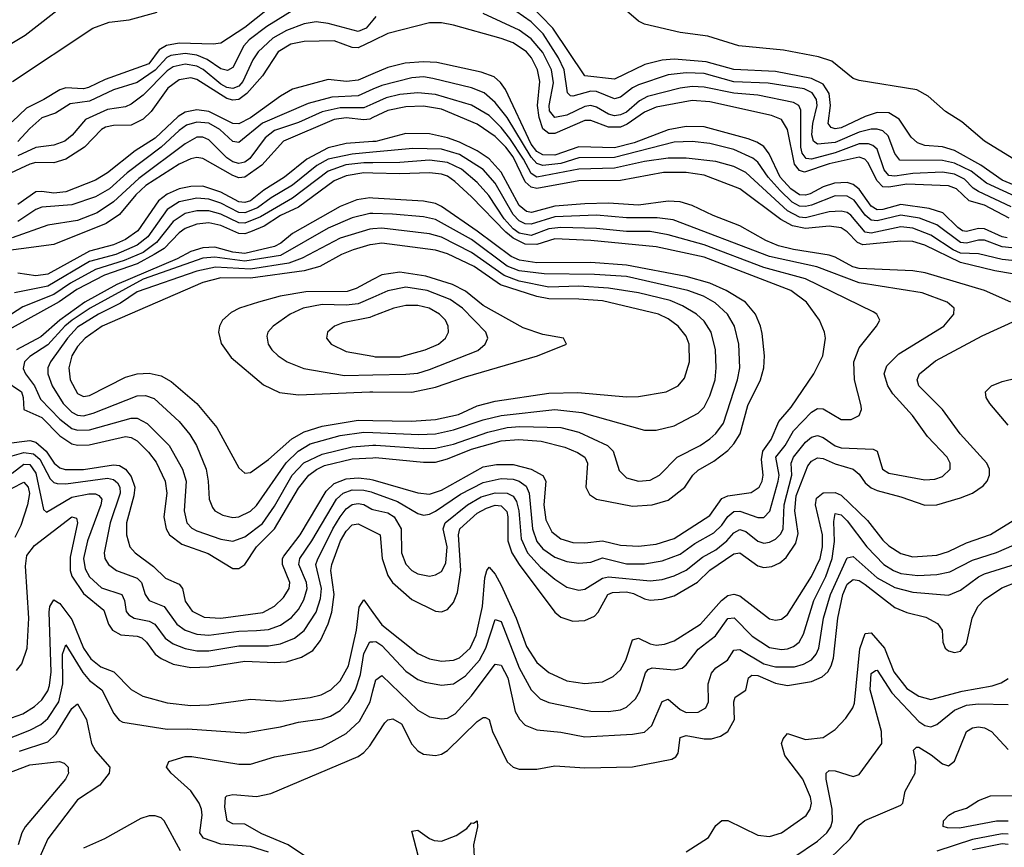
# Model space of a CAD drawing. Header units: inches. Extents: x 1305375 to 1407406, y 744550 to 841633.
# Tile 479 of 509: x 1388816 to 1392117, y 831762 to 834538. Entities that reach past the tile are written whole.
import ezdxf

# ---------------------------------------------------------------- set-up
doc = ezdxf.new("R2010")
doc.units = ezdxf.units.IN
doc.header["$MEASUREMENT"] = 0
doc.layers.add('B3883', color=7, linetype='Continuous')
doc.layers.add('B3893', color=7, linetype='Continuous')

msp = doc.modelspace()

# ---------------------------------------------------------------- linework, layer by layer
at = {"layer": 'B3883', "color": 5}
for points, elevation in [([(1389690, 834607.8), (1389570, 834511.5), (1389490, 834459.4), (1389464.7, 834455.3), (1389350, 834459.6), (1389308.3, 834451.7), (1389283.3, 834436.7), (1389249, 834390), (1389102.8, 834337.2), (1389046.2, 834310), (1389030, 834305.9), (1388970, 834309.1), (1388950, 834303), (1388896.3, 834270), (1388838.4, 834241.5), (1388790, 834195.4)], 1220), ([(1388750, 834435.3), (1388833.7, 834486.3), (1388970, 834592.2)], 1240), ([(1388791.2, 834330), (1389061.3, 834510), (1389116, 834530), (1389182.2, 834537.8), (1389276.7, 834563.3)], 1220), ([(1389743.5, 834576.5), (1389644.5, 834515.5), (1389584.7, 834470), (1389567.3, 834450), (1389530, 834377.8), (1389512.2, 834367.8), (1389490, 834373.4), (1389444.2, 834404.2), (1389410, 834419.2), (1389370, 834424.6), (1389322.1, 834417.8), (1389308.9, 834411.1), (1389270, 834368), (1389210, 834327.2), (1389130, 834303.1), (1389050, 834264.2), (1388984.8, 834255.2), (1388936.1, 834223.9), (1388890, 834208.3), (1388850, 834173.4), (1388810, 834129.7)], 1240), ([(1390000, 834536.4), (1389977.6, 834510), (1389950, 834498.3), (1389850, 834525.1), (1389810, 834531), (1389770, 834524.5), (1389710, 834501.6), (1389664.5, 834475.6), (1389615.3, 834430), (1389597, 834403), (1389563.7, 834330), (1389550, 834315.3), (1389530, 834307.5), (1389510, 834310.8), (1389490, 834322), (1389430.5, 834370.5), (1389410, 834381.6), (1389370, 834389.1), (1389330, 834380.2), (1389310, 834365.9), (1389230, 834284.8), (1389190, 834254.9), (1389170, 834245.3), (1389110, 834236.3), (1389036.4, 834203.6), (1388991.8, 834150), (1388967, 834130), (1388930, 834116.9), (1388870, 834108.8), (1388810, 834081)], 1260), ([(1390000, 834467.4), (1389950, 834443.6), (1389930, 834444.8), (1389870, 834466.4), (1389770, 834464.8), (1389724.3, 834455.7), (1389682.4, 834430), (1389629.2, 834350), (1389577.5, 834290), (1389550, 834270.2), (1389530, 834268), (1389510, 834274), (1389410, 834337), (1389390, 834342.5), (1389350, 834336.6), (1389311.9, 834308.1), (1389256.4, 834230), (1389230, 834203.7), (1389190, 834183.7), (1389130, 834182.6), (1389102.9, 834177.1), (1389089.6, 834170), (1389032.9, 834110), (1388970, 834070.5), (1388930, 834058.2), (1388870, 834058.3), (1388850, 834053.6), (1388690, 833979.9)], 1280), ([(1390000, 834356.7), (1389950, 834335.4), (1389911.1, 834331.1), (1389850, 834337), (1389730, 834304.8), (1389690, 834281.9), (1389590, 834208.8), (1389550, 834188.3), (1389530, 834189.2), (1389450, 834230.1), (1389410, 834235.8), (1389370, 834228), (1389346.5, 834213.5), (1389270, 834140.2), (1389202.5, 834097.5), (1389110, 834024.5), (1389070, 833999.9), (1388970, 833960.2), (1388930, 833955.7), (1388890, 833961.8), (1388870, 833960.2), (1388810, 833917.7)], 1320), ([(1390000, 834304.3), (1389950, 834282.7), (1389862, 834278), (1389783.1, 834256.9), (1389630, 834190.7), (1389550, 834125.5), (1389530, 834129.5), (1389486.6, 834170), (1389450, 834191.2), (1389410, 834194.4), (1389375.4, 834184.6), (1389350, 834166.4), (1389290.1, 834110), (1389176, 834024), (1389116.7, 833970), (1389070, 833943.5), (1388990, 833917.3), (1388890, 833909), (1388870, 833901.7), (1388810, 833861.3)], 1340), ([(1390000, 834255.8), (1389970, 834242.4), (1389890, 834241.8), (1389830, 834228.4), (1389750, 834193.2), (1389670, 834165.9), (1389638.4, 834141.6), (1389587.4, 834072.6), (1389570, 834059.8), (1389550, 834055.8), (1389530, 834061.4), (1389510, 834074), (1389450, 834135.4), (1389430, 834143.8), (1389410, 834143.7), (1389370, 834121.4), (1389214.9, 834005.1), (1389130, 833926.5), (1389075, 833890), (1389010, 833864.8), (1388910, 833848.4), (1388790, 833805.9)], 1360), ([(1390000, 834209.4), (1389990, 834204.6), (1389970, 834201.8), (1389910, 834209.1), (1389870, 834202.7), (1389699.9, 834130), (1389627.6, 834050), (1389570, 834009.2), (1389550, 834007.4), (1389530, 834014.9), (1389430, 834072.8), (1389410, 834075.7), (1389390, 834071.4), (1389350, 834052.8), (1389238.4, 833981.6), (1389204.9, 833950), (1389150, 833884.9), (1389105.3, 833854.7), (1388930, 833784), (1388710, 833754.8)], 1380), ([(1390000, 834129.1), (1389910, 834122.6), (1389850, 834107.8), (1389778, 834070), (1389703.6, 834010), (1389633.7, 833966.3), (1389590, 833930.6), (1389570, 833924.3), (1389550, 833926.4), (1389490, 833959.1), (1389430, 833979.5), (1389390, 833978.8), (1389350, 833970.2), (1389310, 833952.2), (1389281.6, 833930), (1389212.3, 833830), (1389170, 833800.2), (1389130, 833782.7), (1389050, 833761.8), (1388910, 833684.3), (1388870, 833678.4), (1388810, 833687.5)], 1420), ([(1390000, 834093.6), (1389930, 834087.2), (1389850.4, 834069.6), (1389811.5, 834048.5), (1389730, 833982.5), (1389659.2, 833940.8), (1389612.8, 833907.2), (1389570, 833889.6), (1389550, 833890.8), (1389490, 833922), (1389450, 833936.2), (1389410, 833939.5), (1389350, 833926.9), (1389310, 833901.1), (1389245, 833810), (1389210, 833781.5), (1389137.5, 833750), (1389050, 833727), (1388910, 833643.7), (1388797.8, 833622.2)], 1440), ([(1390000, 834058), (1389970, 834057.7), (1389909.5, 834050.5), (1389850, 834030.2), (1389730, 833939.1), (1389623.4, 833876.6), (1389570, 833855.5), (1389550, 833856.3), (1389490, 833885.9), (1389450, 833897.2), (1389410, 833896.7), (1389370, 833887.3), (1389330, 833861), (1389274.9, 833790), (1389230, 833756.7), (1389166.5, 833730), (1389070, 833700), (1388986.2, 833653.8), (1388930, 833615.9), (1388825.8, 833574.2), (1388750, 833525.8)], 1460), ([(1390000, 834023.3), (1389970, 834024.2), (1389910, 834014), (1389870, 833997.1), (1389750, 833909.4), (1389690, 833880.8), (1389635.2, 833844.8), (1389590, 833826), (1389570, 833820.1), (1389550, 833820.7), (1389490, 833847.8), (1389450, 833856.1), (1389410, 833851.6), (1389370, 833837.4), (1389350, 833823.4), (1389299.7, 833770), (1389267.1, 833750), (1389210, 833719.3), (1389099.5, 833680.5), (1389007, 833633), (1388948.4, 833591.6), (1388726.4, 833470)], 1480), ([(1390000, 833939.7), (1389990, 833940.3), (1389946, 833934), (1389890, 833911.8), (1389730, 833820.9), (1389691.3, 833788.7), (1389670, 833776.9), (1389570, 833754), (1389530, 833758.4), (1389470, 833775.3), (1389430, 833772.3), (1389390, 833760.7), (1389343.7, 833736.2), (1389141.6, 833650), (1389034.5, 833590), (1388950.7, 833530), (1388886.1, 833473.9), (1388804.7, 833430)], 1520), ([(1390000, 833887.3), (1389990, 833887.5), (1389930, 833873.4), (1389850, 833838.4), (1389690, 833747.4), (1389570, 833728.2), (1389470, 833741.5), (1389430, 833737.6), (1389230, 833667.6), (1389051.8, 833570), (1388992.1, 833530), (1388967.5, 833510), (1388910, 833447.6), (1388850, 833408.3), (1388831.7, 833390), (1388827.5, 833367.5), (1388834.8, 833350), (1388865.7, 833310), (1388885.4, 833265.4), (1388950, 833198.1), (1388990, 833167.1), (1389010, 833160.6), (1389050, 833162.5), (1389190, 833201.1), (1389210, 833201.3), (1389243.2, 833183.2), (1389316.3, 833110), (1389361.1, 833030), (1389373.6, 832990), (1389367.2, 832890), (1389376.6, 832850), (1389392.5, 832832.5), (1389410, 832823.2), (1389490, 832795.7), (1389530, 832788.3), (1389570, 832802.7), (1389630, 832848.4), (1389670, 832906.2), (1389729.5, 833010.5), (1389768.3, 833051.7), (1389830, 833080.9), (1389930, 833105.2), (1390000, 833110.1)], 1540), ([(1390000, 833835.8), (1389990, 833834.7), (1389890, 833805.5), (1389762.6, 833737.4), (1389718.3, 833721.7), (1389590, 833701.5), (1389472.6, 833707.4), (1389410, 833694.2), (1389210, 833625.1), (1389153.4, 833586.6), (1389079.4, 833550), (1389010, 833506.6), (1388976.4, 833470), (1388918.5, 833390), (1388910.5, 833370), (1388910.4, 833350), (1388924.6, 833310), (1388961.1, 833250), (1388990, 833221.1), (1389010, 833211.4), (1389030, 833209.1), (1389062.5, 833217.5), (1389210, 833276.7), (1389237.7, 833277.7), (1389267, 833267), (1389350.4, 833190.4), (1389386.1, 833146.1), (1389408.3, 833110), (1389440.5, 833030), (1389448.1, 832990), (1389451.2, 832930), (1389461.6, 832901.6), (1389470.2, 832890), (1389496.4, 832876.4), (1389530, 832868.3), (1389550, 832869.7), (1389590, 832889.2), (1389610, 832907.9), (1389708.7, 833051.3), (1389749, 833091), (1389790, 833115), (1389890, 833143.2), (1389970, 833154.7), (1390000, 833153.3)], 1560), ([(1390000, 833783.9), (1389990, 833782.6), (1389934.2, 833765.8), (1389894.8, 833750), (1389821.5, 833710), (1389770, 833695.3), (1389590, 833671.2), (1389490, 833671.7), (1389430, 833656.6), (1389092.5, 833510), (1389035.2, 833470), (1389010, 833442.1), (1388991, 833410), (1388980.1, 833370), (1388984.9, 833330), (1389010, 833283.6), (1389030, 833274), (1389050, 833276.9), (1389170, 833338.4), (1389210, 833349.7), (1389250, 833352.1), (1389290, 833343.7), (1389323.8, 833323.8), (1389410.1, 833250), (1389476.4, 833170), (1389550, 833034.6), (1389570, 833016.5), (1389590, 833018.8), (1389650, 833062.1), (1389727.8, 833132.2), (1389770, 833155.5), (1389830, 833174.6), (1389950, 833194.7), (1390000, 833193.7)], 1580), ([(1390000, 833666.4), (1389943.3, 833636.7), (1389913.4, 833626.6), (1389775.4, 833624.6), (1389689, 833610), (1389616.5, 833590), (1389552.3, 833570), (1389524.3, 833555.7), (1389496.1, 833530), (1389485.9, 833510), (1389482.5, 833490), (1389491.2, 833451.2), (1389524.6, 833404.6), (1389633.5, 833313.5), (1389687, 833287), (1389750, 833279.7), (1389990, 833289.3), (1390000, 833289.2)], 1620), ([(1390000, 833606.5), (1389950, 833584.5), (1389910, 833580.3), (1389830, 833582.4), (1389766, 833570), (1389722.3, 833550), (1389665.8, 833510), (1389648, 833490), (1389643.9, 833476.1), (1389648.4, 833450), (1389661.1, 833430), (1389681.8, 833410), (1389712.9, 833390), (1389768.2, 833368.2), (1389904.7, 833344.8), (1390000, 833346.8)], 1640), ([(1390000, 833543.2), (1389990, 833539.4), (1389899.1, 833520.9), (1389871.7, 833510), (1389847.9, 833490), (1389844.4, 833470), (1389859.6, 833450), (1389910, 833424.3), (1390000, 833408.7)], 1660), ([(1388763, 833330), (1388821.3, 833290), (1388827.9, 833270), (1388829.8, 833229.8), (1388890, 833203.8), (1388950, 833142.1), (1388990, 833114.6), (1389010, 833110.3), (1389048.1, 833111.9), (1389170, 833139.2), (1389190, 833136.2), (1389210, 833125.2), (1389247.5, 833087.5), (1389273.6, 833053.6), (1389303.3, 832990), (1389309.1, 832950), (1389299, 832870), (1389307, 832830), (1389318.3, 832810), (1389359, 832779), (1389447.7, 832747.7), (1389530, 832697), (1389550, 832696.8), (1389570, 832710.9), (1389609.9, 832770), (1389669.8, 832830.2), (1389750, 832965.9), (1389785.3, 833010), (1389810.8, 833029.2), (1389837.9, 833042.1), (1389930, 833064.8), (1390000, 833068.6)], 1520), ([(1388770, 833116.2), (1388850, 833126.5), (1388870, 833120.4), (1388904.2, 833090), (1388930.8, 833050.8), (1388950, 833034.6), (1388968.7, 833028.7), (1389029.4, 833029.4), (1389130, 833044.5), (1389150, 833042.2), (1389170.2, 833030.2), (1389190, 833005.4), (1389201.7, 832970), (1389198.8, 832941.2), (1389174.2, 832850), (1389173.3, 832810), (1389185.1, 832770), (1389202.4, 832750), (1389264.2, 832704.2), (1389304.7, 832664.7), (1389350, 832644.8), (1389361, 832630), (1389370, 832587.7), (1389394.3, 832554.3), (1389434.2, 832534.2), (1389490, 832529.8), (1389630.7, 832549.3), (1389669.7, 832570.3), (1389700.4, 832599.6), (1389719.6, 832630), (1389721.5, 832650), (1389697.1, 832710), (1389697, 832730), (1389701.4, 832738.6), (1389756.1, 832810), (1389843.6, 832956.4), (1389870, 832981.7), (1389910, 832997.3), (1389950, 833001.4), (1389990, 832996.9), (1390000, 832994)], 1480), ([(1388790, 833074.5), (1388830, 833086.6), (1388861.8, 833081.8), (1388883.2, 833063.2), (1388917.9, 832997.9), (1388930, 832985.7), (1388941.7, 832981.7), (1388970, 832981.1), (1389110, 832999.5), (1389130, 832995.4), (1389143.8, 832983.8), (1389151.9, 832970), (1389152.5, 832950), (1389118.7, 832850), (1389099.2, 832750), (1389101.3, 832730), (1389113.6, 832710), (1389140.2, 832690), (1389210, 832665), (1389224, 832650), (1389236.3, 832610), (1389250, 832590.1), (1389300.4, 832570), (1389342.3, 832510), (1389370, 832489.7), (1389410, 832477.1), (1389450, 832473.8), (1389550, 832486.8), (1389610, 832489), (1389650, 832492.4), (1389690, 832506.7), (1389726.9, 832533.1), (1389750, 832559.6), (1389768.6, 832591.4), (1389779, 832630), (1389777, 832650), (1389751.9, 832710), (1389754.6, 832730), (1389795.5, 832790), (1389877.3, 832930), (1389899.9, 832950), (1389930, 832960.3), (1389970, 832959.6), (1389993.9, 832953.9), (1390000, 832951.7)], 1460), ([(1388790, 833016.6), (1388830, 833046.6), (1388850, 833045.6), (1388870, 833016.3), (1388895, 832895), (1388905.5, 832885.5), (1388990, 832936.5), (1389047.5, 832947.5), (1389070, 832947.1), (1389081.4, 832941.4), (1389090.8, 832930), (1389087.4, 832910), (1389043.2, 832790), (1389030.1, 832730), (1389035.3, 832695.3), (1389050, 832668.8), (1389090, 832631.6), (1389158.1, 832610), (1389167.4, 832590), (1389172.5, 832552.5), (1389181.4, 832541.4), (1389199.7, 832530), (1389250, 832520.2), (1389268.4, 832510), (1389303.8, 832463.8), (1389330, 832444.4), (1389370, 832428.5), (1389410, 832421.2), (1389450, 832421.3), (1389490, 832427.7), (1389550, 832437.4), (1389650, 832438), (1389690, 832444), (1389736.9, 832463.1), (1389770, 832488.7), (1389809.3, 832550), (1389823.9, 832596.1), (1389827.2, 832630), (1389808.2, 832710), (1389813.8, 832726.2), (1389865.4, 832830), (1389890, 832870), (1389910, 832897), (1389930, 832911.7), (1389950, 832915.3), (1389970, 832911.2), (1389996, 832896), (1390000, 832895.1)], 1440), ([(1388790, 832966.2), (1388830, 832986.3), (1388843.7, 832970), (1388848.2, 832948.2), (1388841.9, 832910), (1388819.3, 832840.7), (1388799.1, 832800.9)], 1420), ([(1388805.5, 832354.5), (1388823.1, 832376.9), (1388841.2, 832430), (1388846, 832530), (1388835.3, 832704.7), (1388839.4, 832740.6), (1388865.6, 832774.4), (1388990, 832870.5), (1389006.2, 832866.2), (1389009.6, 832850), (1388984.6, 832735.4), (1388985.4, 832690), (1388990.8, 832670.8), (1389030, 832613.3), (1389097.4, 832557.4), (1389113.3, 832510), (1389126.5, 832490), (1389154.6, 832474.6), (1389210, 832470.3), (1389224.7, 832464.7), (1389240.7, 832450), (1389269.8, 832409.8), (1389290, 832394.5), (1389330, 832376.2), (1389390, 832365.1), (1389450, 832367.2), (1389570, 832386.5), (1389670, 832381.2), (1389710, 832383.4), (1389760.8, 832399.2), (1389798.5, 832421.5), (1389824.2, 832455.8), (1389850, 832511.6), (1389861.7, 832550), (1389869.7, 832610), (1389858.5, 832690), (1389862.1, 832710), (1389890.9, 832790), (1389910, 832822.6), (1389930, 832843.3), (1389950, 832846.6), (1390000, 832821.8)], 1420), ([(1388730, 832176.4), (1388826.8, 832210), (1388865.7, 832234.3), (1388890, 832256.3), (1388910, 832287.1), (1388915.7, 832304.3), (1388921, 832350), (1388914.5, 832550), (1388917.2, 832570), (1388930, 832591.8), (1388950, 832579.2), (1388990, 832525.5), (1389029.6, 832430), (1389054.1, 832394.1), (1389087.2, 832367.2), (1389131.3, 832350), (1389190, 832291.6), (1389228.4, 832268.5), (1389310, 832246.1), (1389390, 832237.5), (1389450, 832240.1), (1389590, 832258.8), (1389690, 832251.9), (1389790, 832264), (1389826.7, 832273.3), (1389858.4, 832290), (1389890, 832320.1), (1389917.9, 832370), (1389945, 832490), (1389953.3, 832566.7), (1389970, 832591.8), (1390000, 832549.8)], 1380), ([(1388710, 832100.2), (1388850, 832155), (1388886.6, 832173.4), (1388910, 832193.3), (1388947, 832250), (1388959.9, 832310), (1388959.1, 832410), (1388970, 832441.3), (1389027.8, 832347.8), (1389050, 832321.3), (1389091.6, 832290), (1389131, 832211), (1389148.7, 832188.7), (1389161.6, 832181.6), (1389310, 832158.3), (1389378.8, 832158.8), (1389570, 832146.2), (1389690, 832165.7), (1389750, 832182), (1389830, 832192.3), (1389858.1, 832201.9), (1389890, 832221.1), (1389918.6, 832250), (1389941.6, 832290), (1389958.1, 832341.9), (1389970, 832411.9), (1389990, 832450.6), (1390000, 832451.2)], 1360), ([(1389650, 831745.3), (1389590, 831764.3), (1389490, 831772.2), (1389431.9, 831791.9), (1389420.1, 831810), (1389427, 831870), (1389425.7, 831890), (1389417.8, 831910), (1389390, 831951), (1389323, 832010), (1389307.8, 832030), (1389316.2, 832050), (1389370, 832066), (1389393.2, 832066.8), (1389550, 832040.4), (1389590, 832040.4), (1389670, 832065.5), (1389790, 832086.8), (1389830, 832098.9), (1389910, 832143.7), (1389955, 832185), (1389990.2, 832249.8), (1390000, 832286.4)], 1340), ([(1388815.5, 832084.5), (1388910, 832115.4), (1388938, 832142), (1388990, 832227.2), (1389010, 832242.6), (1389039.9, 832190), (1389056.6, 832110), (1389070, 832085), (1389118.3, 832030), (1389115.6, 832010), (1389084, 831970), (1389010, 831920.7), (1388909.6, 831790), (1388864.9, 831690)], 1340), ([(1389835.2, 831690), (1389715.8, 831770), (1389627.2, 831807.2), (1389570, 831839.5), (1389530, 831839.9), (1389510.9, 831850.9), (1389504, 831896), (1389506, 831930), (1389510, 831934.9), (1389530, 831939.4), (1389610, 831931.6), (1389657.7, 831942.3), (1389950, 832066.4), (1389970, 832079.2), (1389990, 832102.1), (1390000, 832117.5)], 1320), ([(1388698.3, 831981.7), (1388850, 832038.3), (1388949.6, 832049.6), (1388964.5, 832044.5), (1388977.8, 832030), (1388978.7, 832018.7), (1388979, 832010), (1388968.9, 831990), (1388834.4, 831830), (1388823.1, 831810), (1388810.5, 831770)], 1320), ([(1389355.4, 831750), (1389300.5, 831850), (1389290, 831860.5), (1389270, 831867.1), (1389250, 831867.2), (1389221.5, 831858.5), (1389099.5, 831790), (1389030, 831758.3)], 1360)]:
    msp.add_lwpolyline(points, dxfattribs=dict(at, elevation=elevation))
at = {"layer": 'B3893', "color": 5}
for points, elevation in [([(1392210, 833918.9), (1392056.7, 833990), (1392005.9, 834030), (1391950, 834057.1), (1391910, 834065.3), (1391766.9, 834066.9), (1391750, 834089), (1391727.9, 834147.9), (1391710, 834164.6), (1391690.9, 834170.9), (1391670, 834170.9), (1391630, 834160.7), (1391550, 834126), (1391490, 834120.4), (1391477, 834130), (1391471.2, 834151.2), (1391475.1, 834190), (1391489.6, 834249.6), (1391487.5, 834270), (1391473, 834293), (1391445.9, 834305.9), (1391325, 834325), (1391210, 834329.2), (1391110, 834357.7), (1391050, 834359.3), (1390990, 834353.4), (1390890, 834319.2), (1390870, 834309.3), (1390830, 834278.2), (1390810, 834272.6), (1390750, 834297.1), (1390730, 834297.7), (1390670, 834280.8), (1390662.9, 834283), (1390652.1, 834292.1), (1390641, 834370), (1390621.8, 834410), (1390571.1, 834490), (1390530, 834531.2), (1390401.6, 834621.6)], 1240), ([(1392148.3, 834070), (1392050.4, 834130), (1391974.8, 834194.8), (1391919.9, 834230), (1391861.3, 834281.3), (1391823, 834303), (1391630, 834333.9), (1391610, 834340.9), (1391538.6, 834398.6), (1391493.8, 834413.8), (1391376, 834436), (1391226.6, 834450), (1391122.8, 834482.8), (1391030, 834494.8), (1390910, 834523.1), (1390890, 834532.4), (1390810, 834602.2)], 1180), ([(1392230, 833949.6), (1392110, 833999.4), (1392038.1, 834050), (1391950, 834098.7), (1391910, 834111), (1391850, 834116.2), (1391825.3, 834125.3), (1391804.2, 834144.2), (1391764.2, 834204.2), (1391730, 834225.8), (1391690, 834226.2), (1391650, 834212.7), (1391570, 834174.7), (1391550, 834172.2), (1391536.7, 834176.7), (1391526.3, 834190), (1391533.7, 834250), (1391529.7, 834290), (1391510, 834321.2), (1391470, 834341), (1391350, 834364.3), (1391210, 834370.4), (1391116.9, 834396.9), (1391010, 834405.5), (1390970, 834402), (1390912, 834388), (1390810, 834338.9), (1390710, 834349.1), (1390602.7, 834510), (1390524.7, 834590)], 1220), ([(1390010, 834548.2), (1390000, 834536.4)], 1260), ([(1392139.9, 833910), (1392030, 833961.6), (1392012.7, 833972.7), (1391982.8, 834002.8), (1391950, 834019.5), (1391910, 834026.2), (1391810, 834021.8), (1391750, 834012.7), (1391730, 834015.4), (1391713.9, 834033.9), (1391690, 834103.6), (1391676.3, 834116.3), (1391661.5, 834121.5), (1391630, 834120.9), (1391550, 834091.8), (1391470, 834070), (1391452.4, 834072.4), (1391439.3, 834090), (1391435, 834110), (1391434.1, 834234), (1391427.7, 834250), (1391410, 834260.3), (1391290, 834284.3), (1391210, 834291.6), (1391110, 834311.9), (1391070, 834313.6), (1391030, 834308.2), (1390920, 834280), (1390893.8, 834266.2), (1390850, 834227.5), (1390830, 834218.2), (1390810, 834215.4), (1390790, 834220.6), (1390750, 834244.3), (1390730, 834250.5), (1390710, 834246.8), (1390650, 834217.8), (1390610, 834210.3), (1390592.3, 834232.3), (1390591.3, 834250), (1390605.6, 834325.6), (1390599.2, 834370), (1390570, 834428.1), (1390530, 834474), (1390490, 834502.6), (1390370, 834558.7)], 1260), ([(1392132.6, 833872.6), (1392050, 833915.2), (1391999, 833930), (1391957, 833970), (1391930, 833980.9), (1391790, 833985.8), (1391730, 833975.7), (1391710, 833977.2), (1391690, 833997.1), (1391659, 834059), (1391649.5, 834069.5), (1391630, 834076.4), (1391530, 834054.4), (1391446.8, 834026.8), (1391430, 834032.1), (1391413.6, 834053.6), (1391389.6, 834169.6), (1391370, 834202.8), (1391336.2, 834216.2), (1391130, 834262.8), (1391070, 834267.3), (1390950, 834244.2), (1390910, 834227.5), (1390852.8, 834187.2), (1390830, 834177.4), (1390790, 834177), (1390730, 834200.2), (1390710, 834199.8), (1390610, 834156), (1390590, 834155.8), (1390570, 834172), (1390557, 834210), (1390552.2, 834250), (1390559.1, 834330), (1390551.7, 834370), (1390532.1, 834410), (1390514.7, 834430), (1390470, 834460.1), (1390430, 834474.9), (1390270, 834519.1), (1390230, 834526.9), (1390190, 834527.6), (1390050, 834491.2), (1390000, 834467.4)], 1280), ([(1392126.5, 833806.5), (1392109.4, 833809.4), (1392050, 833836), (1392030, 833836.9), (1391990, 833827.2), (1391976.5, 833830), (1391960.4, 833840.4), (1391910.5, 833890.5), (1391864.5, 833904.4), (1391770, 833918.4), (1391710, 833901), (1391690, 833900.3), (1391670, 833912.3), (1391630, 833969.7), (1391610, 833985), (1391590, 833991.2), (1391547.1, 833990), (1391510, 833977.1), (1391466, 833954), (1391450, 833948.8), (1391430, 833950.5), (1391400.6, 833970), (1391365.6, 834010), (1391328.4, 834088.4), (1391310, 834112.6), (1391287.3, 834127.3), (1391258.3, 834138.3), (1391110, 834178.7), (1391050, 834180), (1390990, 834168.3), (1390875.5, 834124.5), (1390810, 834107.7), (1390690, 834111.5), (1390610, 834083.4), (1390570, 834084.1), (1390550, 834095.5), (1390530, 834120.2), (1390444.1, 834304.1), (1390427.7, 834327.7), (1390405.9, 834345.9), (1390362.3, 834362.3), (1390214.1, 834394.1), (1390170, 834396.7), (1390108.4, 834391.6), (1390050, 834377.9), (1390000, 834356.7)], 1320), ([(1392250, 833761.7), (1392110, 833775.9), (1392050, 833798.2), (1392030, 833798.6), (1391990, 833788.7), (1391970, 833790.2), (1391890.1, 833850.1), (1391832.5, 833872.5), (1391770, 833882.2), (1391690, 833862.7), (1391670, 833865.2), (1391650, 833881.9), (1391613, 833933), (1391590, 833945.9), (1391550, 833947.2), (1391470, 833915.8), (1391450, 833911.1), (1391430, 833912.8), (1391406, 833926), (1391364.9, 833964.9), (1391325, 834010), (1391290, 834059.6), (1391273.4, 834073.4), (1391210, 834102.6), (1391130, 834123), (1391070, 834129.6), (1391010, 834127.1), (1390810, 834075.2), (1390690, 834074.4), (1390630, 834056), (1390569.3, 834049.3), (1390550, 834055.7), (1390530, 834076.7), (1390450, 834210.3), (1390410, 834260.3), (1390372.4, 834292.4), (1390330, 834309.4), (1390201.1, 834341.1), (1390170, 834345.7), (1390130, 834342.4), (1390030, 834317.3), (1390000, 834304.3)], 1340), ([(1392270, 833717.2), (1392110, 833733.6), (1392030, 833752.7), (1391970, 833754.7), (1391945.4, 833765.4), (1391870, 833815), (1391810, 833838.9), (1391770, 833843), (1391670, 833822.1), (1391650, 833825.5), (1391601.8, 833881.8), (1391590, 833891.1), (1391570, 833896.1), (1391530, 833893.2), (1391450, 833873.1), (1391430, 833875), (1391390, 833896.6), (1391250, 834025.7), (1391210, 834045.9), (1391150, 834062), (1391050, 834073.7), (1390990, 834073.4), (1390910, 834062.6), (1390810, 834039.4), (1390690, 834036.2), (1390550, 834010), (1390530, 834021.6), (1390504.6, 834070), (1390459.2, 834139.2), (1390430, 834176.4), (1390390, 834216.2), (1390330, 834251.7), (1390210, 834286.7), (1390150, 834292.7), (1390090, 834286.4), (1390044.5, 834275.5), (1390000, 834255.8)], 1360), ([(1392210, 833674.4), (1392084.5, 833695.5), (1391970, 833723), (1391850, 833781.6), (1391810, 833794), (1391770, 833795.3), (1391642.8, 833782.8), (1391624.9, 833790), (1391590, 833826.8), (1391570, 833839.5), (1391530, 833844.9), (1391450, 833837), (1391406.2, 833846.2), (1391368, 833868), (1391230, 833970.3), (1391110, 834015.8), (1391050, 834025.4), (1390974.4, 834025.6), (1390830, 833998.9), (1390690, 833997), (1390550, 833972), (1390530, 833976.2), (1390510, 833994.3), (1390470, 834077.7), (1390446, 834110), (1390410, 834146.2), (1390350, 834186.9), (1390230, 834237.7), (1390170, 834247.5), (1390110, 834245.4), (1390050, 834233.2), (1390000, 834209.4)], 1380), ([(1392138.6, 833590), (1392050.5, 833630), (1391851.7, 833688.3), (1391810, 833695.5), (1391630, 833703.3), (1391609, 833709), (1391550, 833741.8), (1391530, 833748.4), (1391410, 833766.5), (1391359.4, 833779.4), (1391317.1, 833797.1), (1391230, 833846.4), (1391140.9, 833880.9), (1391070, 833914.8), (1391030, 833927.4), (1390990, 833929.3), (1390890, 833915.8), (1390790, 833921.9), (1390710, 833920.4), (1390610, 833912.8), (1390531.5, 833891.5), (1390515, 833895), (1390490, 833914.3), (1390430, 834026.1), (1390390, 834070.9), (1390350, 834097.6), (1390290, 834126.9), (1390250, 834141.4), (1390190, 834155.1), (1390110, 834156.2), (1390010.2, 834129.8), (1390000, 834129.1)], 1420), ([(1390000, 832895.1), (1390050, 832883.7), (1390070.7, 832870.7), (1390095.2, 832830), (1390095.7, 832750), (1390110, 832711), (1390130, 832690.7), (1390150, 832679.6), (1390190, 832671.7), (1390210, 832675.3), (1390230, 832686.7), (1390244.8, 832715.2), (1390248.8, 832770), (1390235.4, 832830), (1390241.8, 832850), (1390317.1, 832910), (1390363.2, 832936.8), (1390410, 832950.9), (1390450, 832949.8), (1390470, 832939.2), (1390481.5, 832921.5), (1390488.9, 832890), (1390496.5, 832796.5), (1390518.3, 832750), (1390561.3, 832701.3), (1390610, 832661.4), (1390650, 832634.7), (1390690, 832624.1), (1390710, 832627.5), (1390770, 832665), (1390790, 832668.9), (1390930, 832655.2), (1390970, 832660.5), (1391010, 832672.6), (1391050, 832691.1), (1391105, 832735), (1391150, 832759.8), (1391186.9, 832790), (1391210, 832816.2), (1391230, 832827.8), (1391250, 832821.6), (1391290, 832788.8), (1391310, 832782.4), (1391330, 832784.9), (1391350, 832794.9), (1391367.3, 832812.7), (1391375.2, 832830), (1391379.1, 832910), (1391404.9, 833010), (1391402.4, 833050), (1391409.6, 833070), (1391450, 833120.3), (1391470, 833137), (1391490, 833143.6), (1391510, 833136.7), (1391550, 833108.7), (1391570, 833101.5), (1391677.4, 833097.4), (1391690.1, 833090), (1391708.9, 833030), (1391730, 833016.2), (1391850, 832994.1), (1391883.4, 832996.6), (1391910, 833005.5), (1391935.5, 833030), (1391935.4, 833050), (1391924.8, 833070), (1391859.3, 833139.3), (1391808.5, 833210), (1391743.3, 833283.3), (1391725.8, 833310), (1391713.7, 833350), (1391723.1, 833376.9), (1391763.5, 833416.5), (1391913.5, 833510), (1391947.7, 833550), (1391948.4, 833570), (1391925.1, 833590), (1391841.1, 833621.1), (1391630, 833655.2), (1391488.6, 833708.6), (1391330, 833743.4), (1391006.6, 833866.6), (1390953, 833873), (1390850, 833873.6), (1390750, 833882), (1390610, 833876.6), (1390530, 833852.1), (1390510, 833853), (1390490, 833863), (1390470, 833883.9), (1390410, 833989.2), (1390370, 834035.7), (1390290, 834086.1), (1390230, 834103.4), (1390134, 834106), (1390000, 834093.6)], 1440), ([(1390000, 832951.7), (1390081.8, 832921.8), (1390150, 832881.4), (1390170, 832875.7), (1390190, 832879.3), (1390210, 832889.4), (1390294.1, 832945.9), (1390370, 832985.2), (1390430, 832999.4), (1390470, 832996.5), (1390490, 832990.3), (1390513.4, 832973.4), (1390523.3, 832950), (1390535.4, 832830), (1390550, 832787.1), (1390570, 832762.7), (1390610, 832734.7), (1390650, 832719.9), (1390690, 832714.3), (1390730, 832718), (1390770, 832732.6), (1390850, 832712.3), (1390910, 832713), (1390970, 832723), (1391030, 832745.4), (1391079.2, 832780.9), (1391143.4, 832816.6), (1391170, 832841.8), (1391190, 832871.6), (1391210, 832887.6), (1391230, 832889.8), (1391290, 832867.8), (1391310, 832868.3), (1391330.8, 832889.2), (1391358.5, 832990), (1391361.4, 833010), (1391350.2, 833070), (1391381.5, 833110), (1391410, 833158.8), (1391470, 833221.8), (1391490, 833233.7), (1391510, 833232.9), (1391570, 833197.2), (1391603.2, 833196.8), (1391629.8, 833210.2), (1391638, 833230), (1391637, 833243), (1391614, 833330), (1391612.3, 833390), (1391630, 833436.9), (1391688.7, 833510), (1391699.1, 833530), (1391696.6, 833536.6), (1391689.7, 833550), (1391677.4, 833557.4), (1391450, 833669), (1391310, 833706.4), (1391110, 833783.1), (1390990, 833816.4), (1390930, 833827.2), (1390850, 833827.3), (1390750, 833838), (1390630, 833840.8), (1390590, 833835.8), (1390530, 833814.3), (1390490, 833822.2), (1390470, 833836.4), (1390439.5, 833870), (1390388.5, 833948.5), (1390350, 833992.3), (1390296.5, 834036.5), (1390250, 834058.8), (1390190, 834066.4), (1390090, 834058.9), (1390000, 834058)], 1460), ([(1390000, 832994), (1390150, 832950.9), (1390190, 832945.9), (1390230, 832959.3), (1390370, 833037.5), (1390414.2, 833045.8), (1390470, 833045.4), (1390530.4, 833030.4), (1390570, 833009.4), (1390579.9, 832990), (1390573.2, 832910), (1390580, 832860), (1390599.6, 832819.6), (1390630, 832796), (1390670, 832784.4), (1390710, 832783.5), (1390770, 832789.8), (1390830, 832775), (1390890, 832771.7), (1390950, 832778.6), (1391010, 832798.1), (1391130, 832874.8), (1391170, 832931.5), (1391190, 832941.2), (1391268.1, 832951.9), (1391294.8, 832970), (1391304.7, 832990), (1391308.1, 833010), (1391302.3, 833062.3), (1391307.4, 833090), (1391334.8, 833130), (1391361.1, 833190), (1391402.1, 833237.9), (1391478.5, 833350), (1391507.9, 833410), (1391517.3, 833470), (1391513.8, 833490), (1391497.5, 833530), (1391453.8, 833590), (1391400.8, 833630), (1391110, 833741.2), (1390950, 833776.2), (1390730, 833797.6), (1390610, 833802.7), (1390550, 833784.3), (1390510, 833785.1), (1390470, 833804.6), (1390445.1, 833825.1), (1390330, 833943.3), (1390275.1, 833995.1), (1390250, 834012.8), (1390230, 834019.8), (1390190, 834024.6), (1390090, 834020.6), (1390000, 834023.3)], 1480), ([(1390000, 833068.6), (1390009.1, 833069.1), (1390170, 833053.5), (1390210, 833054.1), (1390250, 833065), (1390330, 833097.7), (1390430, 833125.3), (1390489.6, 833129.6), (1390564.2, 833124.2), (1390643.4, 833103.4), (1390685.9, 833085.9), (1390710.6, 833070), (1390719.3, 833050), (1390713.7, 832970), (1390725.6, 832945.6), (1390749.1, 832930), (1390870, 832905.9), (1390936.2, 832910), (1390990, 832925.8), (1391046, 832970), (1391072.4, 833010), (1391090, 833027.2), (1391142.9, 833057.1), (1391190, 833093.3), (1391210, 833114.7), (1391231, 833149), (1391256.7, 833243.3), (1391299.5, 833330), (1391310.8, 833370), (1391313.3, 833410), (1391305.4, 833485.4), (1391299.9, 833510), (1391282.6, 833550), (1391248.9, 833590), (1391184.7, 833630), (1391130, 833654.6), (1391050, 833676.8), (1390850, 833714.1), (1390730, 833723.1), (1390550, 833722.1), (1390490.9, 833730.9), (1390463.7, 833743.7), (1390350, 833828.9), (1390230, 833911.8), (1390210, 833921.1), (1390170, 833929.4), (1390000, 833939.7)], 1520), ([(1390000, 833110.1), (1390009.3, 833110.7), (1390170, 833099.1), (1390210, 833101.1), (1390270, 833114.1), (1390385.4, 833154.6), (1390450, 833169.4), (1390492.9, 833172.9), (1390629.8, 833169.8), (1390690, 833154.4), (1390785.9, 833110), (1390805.4, 833090), (1390825.6, 833025.6), (1390850, 833000.9), (1390890, 832990.1), (1390930, 832993.5), (1390960.3, 833010), (1391020.2, 833070), (1391097, 833110), (1391130, 833132.1), (1391150, 833150.1), (1391175.1, 833184.9), (1391222.6, 833330), (1391230.3, 833370), (1391226.7, 833450), (1391212.6, 833510), (1391188.4, 833550), (1391147.9, 833587.9), (1391108.4, 833610), (1391055.7, 833630), (1390850, 833675.9), (1390743.3, 833683.3), (1390574.6, 833685.4), (1390490, 833695.7), (1390450, 833711.4), (1390330, 833800.3), (1390210, 833867.8), (1390170, 833876.9), (1390066, 833886), (1390000, 833887.3)], 1540), ([(1390000, 833153.3), (1390153.8, 833146.2), (1390210, 833148.4), (1390270, 833161.6), (1390370, 833195.7), (1390429.4, 833210.6), (1390610, 833229.8), (1390700, 833220), (1390910, 833161.5), (1390950, 833160.5), (1391010, 833175.1), (1391090, 833217.9), (1391110, 833237.8), (1391130, 833275.8), (1391146.9, 833330), (1391151.1, 833370), (1391148.3, 833430), (1391134.3, 833490), (1391110, 833527), (1391084.9, 833550), (1391038.4, 833578.4), (1390996.3, 833596.3), (1390890, 833622.1), (1390790, 833637.7), (1390690, 833643.8), (1390590, 833641.1), (1390490, 833661), (1390439.5, 833679.5), (1390330, 833757.2), (1390230, 833808.5), (1390190, 833819.4), (1390030, 833839), (1390000, 833835.8)], 1560), ([(1390000, 833193.7), (1390128.9, 833191.1), (1390210, 833196.8), (1390286.6, 833213.4), (1390350, 833242.2), (1390410, 833258.1), (1390590, 833285.2), (1390687.1, 833287.1), (1390850, 833272.5), (1390890, 833274.3), (1390982.9, 833290), (1391023.1, 833310), (1391044.5, 833335.5), (1391060.9, 833390), (1391060.1, 833450), (1391050, 833476.5), (1391023, 833510), (1390990, 833534.7), (1390957.2, 833550), (1390770, 833594.5), (1390690, 833600.8), (1390590, 833601), (1390549, 833609), (1390428, 833648), (1390339, 833710), (1390250, 833753), (1390210, 833764.4), (1390030, 833787.7), (1390000, 833783.9)], 1580), ([(1390000, 833289.2), (1390130, 833288.7), (1390210, 833305.1), (1390310, 833340.2), (1390551.5, 833410), (1390649.4, 833450), (1390639.3, 833470), (1390570, 833481.4), (1390503.8, 833503.8), (1390370, 833579.2), (1390310, 833627.3), (1390266.4, 833650), (1390177.6, 833677.6), (1390090, 833690.6), (1390030, 833682.1), (1390000, 833666.4)], 1620), ([(1390000, 833346.8), (1390110, 833349.1), (1390150, 833352.7), (1390190, 833364.4), (1390351.3, 833428.7), (1390376.8, 833450), (1390384.7, 833470), (1390378.3, 833490), (1390300.1, 833570), (1390259.2, 833599.1), (1390181.6, 833630), (1390110, 833640.6), (1390050, 833628.4), (1390000, 833606.5)], 1640), ([(1390000, 833408.7), (1390007.4, 833407.4), (1390090, 833407.3), (1390175.6, 833430), (1390220.2, 833450), (1390243.7, 833470), (1390253.5, 833490), (1390252.7, 833510), (1390242.8, 833530), (1390223.4, 833550), (1390188.7, 833570), (1390150, 833578.9), (1390110, 833578.6), (1390070, 833569.9), (1390000, 833543.2)], 1660), ([(1390000, 832821.8), (1390023.9, 832810), (1390031, 832730), (1390050, 832673.1), (1390065.1, 832650), (1390130, 832593.1), (1390210, 832553.4), (1390230, 832551.5), (1390250, 832559.4), (1390270, 832583), (1390283.8, 832616.2), (1390295, 832690), (1390286.4, 832810), (1390290.9, 832830), (1390350, 832882.5), (1390380.5, 832899.5), (1390410, 832908.9), (1390430, 832907.4), (1390448.6, 832888.6), (1390452.8, 832870), (1390452, 832790), (1390465.9, 832750), (1390489.8, 832710), (1390610, 832550.1), (1390630, 832534.1), (1390670, 832519.8), (1390710, 832522.7), (1390742.4, 832537.6), (1390755, 832550), (1390787.9, 832610), (1390803.5, 832616.5), (1390850, 832619.2), (1390873.4, 832613.4), (1390910, 832594.9), (1390930, 832591.1), (1390970, 832593.6), (1391010, 832605.1), (1391088.6, 832651.4), (1391130, 832691), (1391210, 832746.1), (1391230, 832749.7), (1391290, 832706.2), (1391310, 832700.3), (1391336.9, 832703.1), (1391364.1, 832715.9), (1391385.9, 832734.1), (1391417.7, 832782.3), (1391425.2, 832814.8), (1391414.2, 832890), (1391419.2, 832940.8), (1391458.3, 833041.7), (1391470, 833057), (1391490, 833068), (1391510, 833065.6), (1391550, 833048.2), (1391610.5, 833030.5), (1391630, 833012.9), (1391650, 832983.9), (1391670, 832967.7), (1391690, 832958.7), (1391770, 832937.5), (1391850, 832909.6), (1391890, 832910.5), (1391970, 832934.2), (1392009.9, 832950.1), (1392045.6, 832974.4), (1392058.8, 832990), (1392067.3, 833010), (1392067, 833030), (1392058, 833050), (1391969.1, 833149.1), (1391910, 833230.5), (1391830.5, 833310), (1391824.9, 833330), (1391831.9, 833350), (1391886.4, 833393.6), (1392042.2, 833477.8), (1392158, 833530)], 1420), ([(1392130, 833177.6), (1392067.7, 833250), (1392056.2, 833270), (1392054.1, 833290), (1392074.2, 833310), (1392110, 833324.2), (1392210, 833348.4)], 1380), ([(1390000, 832549.8), (1390030, 832507.9), (1390150, 832411.6), (1390190, 832393.8), (1390230, 832385.6), (1390270, 832389), (1390290, 832397.1), (1390326.1, 832430), (1390346.4, 832473.6), (1390367.6, 832570), (1390374.8, 832665.2), (1390381.7, 832690), (1390390, 832701), (1390410, 832677.7), (1390430, 832640.7), (1390479.8, 832530), (1390515.3, 832435.3), (1390550, 832381.2), (1390590, 832347.6), (1390650, 832320.6), (1390710, 832311.1), (1390770, 832317), (1390805.2, 832334.8), (1390830, 832357.1), (1390847.7, 832390), (1390870, 832458.2), (1390890, 832463.8), (1390930, 832444.4), (1390950, 832440.1), (1390977, 832443), (1391010, 832454.7), (1391098.2, 832510), (1391168.2, 832590), (1391190, 832606.5), (1391210, 832611.1), (1391230, 832604.8), (1391330, 832528.4), (1391350, 832523.9), (1391370, 832527.5), (1391390, 832542.7), (1391470, 832670.1), (1391498.9, 832730), (1391507.5, 832770), (1391507.7, 832810), (1391483.8, 832910), (1391487.3, 832932.7), (1391510, 832951.2), (1391550, 832951.8), (1391570, 832943.4), (1391658.5, 832858.5), (1391710, 832792.1), (1391730, 832773.5), (1391770, 832747.4), (1391810, 832736.3), (1391890, 832741.2), (1391930, 832753.5), (1391990, 832783.3), (1392070, 832810.9), (1392180.9, 832879.1)], 1380), ([(1390000, 832451.2), (1390010, 832451.9), (1390030, 832438.7), (1390110, 832353), (1390150, 832325), (1390175.3, 832315.3), (1390230, 832305.9), (1390270, 832310.1), (1390310, 832337.4), (1390357.1, 832390), (1390378.3, 832430), (1390410, 832525.8), (1390430, 832519.4), (1390490, 832363.3), (1390530, 832290.1), (1390560.2, 832260.2), (1390590, 832247.1), (1390730, 832218.7), (1390790, 832217.2), (1390830, 832222.8), (1390850, 832231.4), (1390880.4, 832259.6), (1390894.3, 832285.7), (1390913.5, 832346.5), (1390922.3, 832357.7), (1390936.2, 832363.8), (1391010, 832356.9), (1391036.9, 832363.1), (1391050, 832373.4), (1391090, 832426.6), (1391148.3, 832471.6), (1391190, 832529.6), (1391211.2, 832531.2), (1391271.7, 832470), (1391330, 832432.3), (1391370, 832425.2), (1391390, 832427.6), (1391410, 832434.9), (1391429.3, 832450), (1391443.2, 832476.8), (1391478.6, 832590), (1391518.4, 832670), (1391540.1, 832730), (1391547.6, 832787.6), (1391545.1, 832854.9), (1391550, 832881.8), (1391570, 832876.6), (1391590, 832857.3), (1391655.7, 832770), (1391712.4, 832710), (1391744.8, 832690), (1391770, 832680.6), (1391826.7, 832673.3), (1391890, 832676.4), (1391934.6, 832685.4), (1392010, 832725.1), (1392090, 832750.4), (1392201.5, 832798.5)], 1360), ([(1390000, 832286.4), (1390010, 832323.7), (1390030, 832338.3), (1390150, 832221.9), (1390190, 832199.8), (1390230, 832192.4), (1390250, 832195.3), (1390275.5, 832210), (1390330, 832269.6), (1390410, 832376.6), (1390430, 832372.5), (1390452, 832330), (1390477.4, 832217.4), (1390491.1, 832191.1), (1390510, 832171.5), (1390550, 832156.1), (1390630, 832147.5), (1390710, 832132.1), (1390870, 832141), (1390910, 832148.4), (1390935.5, 832170), (1390970, 832251), (1390990, 832258.8), (1391030, 832224.1), (1391050, 832214.3), (1391090, 832214.8), (1391116.5, 832230), (1391124.6, 832250), (1391123.7, 832310), (1391134.6, 832345.4), (1391150, 832363.7), (1391188.2, 832390), (1391210, 832423.2), (1391230, 832425), (1391310, 832377.5), (1391350, 832366.7), (1391412.9, 832367.1), (1391444, 832376), (1391470, 832390.6), (1391486.3, 832410), (1391494.7, 832430), (1391510.7, 832530), (1391533.8, 832610), (1391590, 832733.2), (1391610, 832737), (1391690, 832665.9), (1391750, 832632.8), (1391810, 832617.1), (1391930, 832607.8), (1391970, 832624.4), (1392030, 832669.3), (1392050, 832678.7), (1392250, 832741.6)], 1340), ([(1390000, 832117.5), (1390040.4, 832179.6), (1390050, 832189.6), (1390067.2, 832192.8), (1390096.1, 832176.1), (1390130, 832107.4), (1390150, 832085.3), (1390170, 832074.4), (1390210, 832069.4), (1390230, 832074.5), (1390250, 832086.7), (1390350, 832183.8), (1390370, 832197.2), (1390377, 832197), (1390390, 832190.6), (1390400.7, 832150), (1390450, 832047.9), (1390470, 832030.2), (1390490, 832023.5), (1390550, 832023.8), (1390610, 832035), (1390710, 832028.4), (1390870, 832032), (1391002.4, 832057.6), (1391015, 832065), (1391022.8, 832077.2), (1391030, 832130.2), (1391050, 832136.9), (1391110, 832125.1), (1391134.6, 832125.5), (1391165.7, 832134.3), (1391189.4, 832150.6), (1391211.7, 832190), (1391209.5, 832250), (1391214.8, 832265.2), (1391250, 832288.4), (1391259.2, 832330), (1391270, 832339.2), (1391290, 832338), (1391350, 832312.7), (1391390, 832304.7), (1391470, 832317.9), (1391505.9, 832334.1), (1391524.6, 832350), (1391536.5, 832370), (1391543.6, 832396.4), (1391558.9, 832530), (1391575.1, 832610), (1391590, 832644.1), (1391610, 832660.1), (1391630, 832656.2), (1391650, 832642.9), (1391750, 832566), (1391790, 832549.2), (1391853.5, 832533.5), (1391892.9, 832512.9), (1391908.5, 832490), (1391910.3, 832450), (1391918, 832430), (1391930, 832420.8), (1391950, 832414.7), (1391970, 832420.2), (1391990, 832444.4), (1392009.3, 832530), (1392027.8, 832570), (1392050, 832593.1), (1392108.2, 832631.8), (1392165.4, 832654.6)], 1320), ([(1391050, 831746.7), (1391125.3, 831794.7), (1391150, 831835), (1391170, 831851.9), (1391190, 831851.8), (1391290, 831801.9), (1391330, 831797.6), (1391370, 831810.7), (1391452.1, 831867.9), (1391466.2, 831890), (1391470.3, 831910), (1391467.5, 831930), (1391441.2, 831990), (1391380.6, 832070), (1391369.9, 832110), (1391374.8, 832125.2), (1391390, 832143), (1391450, 832123.9), (1391509.9, 832130.1), (1391550, 832156.5), (1391585, 832195), (1391609.3, 832230), (1391614.7, 832245.3), (1391632.5, 832427.5), (1391650, 832479), (1391670, 832480.6), (1391715.6, 832430), (1391746.5, 832350), (1391790, 832294.5), (1391830, 832268.5), (1391870, 832257.6), (1391974.9, 832285.1), (1392076.5, 832303.5), (1392106.4, 832313.6), (1392130, 832328.2)], 1280), ([(1391411.4, 831728.6), (1391490, 831782.5), (1391522, 831810), (1391534.9, 831830), (1391540.9, 831850), (1391539.8, 831890), (1391519.4, 831990), (1391519.8, 832010), (1391530, 832018.9), (1391550, 832018.6), (1391610, 831999.4), (1391630, 832006.4), (1391705.8, 832110), (1391704.8, 832150), (1391667.2, 832290), (1391670, 832344.9), (1391685, 832355.1), (1391690, 832356.3), (1391740.2, 832280.2), (1391830, 832184.2), (1391850, 832170.1), (1391870, 832165.6), (1391890, 832173.3), (1391950, 832221.3), (1391990, 832238.7), (1392030, 832243.4), (1392130, 832240.8)], 1260), ([(1391495.7, 831690), (1391599.9, 831790), (1391630, 831836.1), (1391648.7, 831851.3), (1391770, 831902.8), (1391776.4, 831910), (1391783.8, 831950), (1391817.6, 832010), (1391819.7, 832050), (1391812.7, 832087.3), (1391822.3, 832097.7), (1391830, 832097.3), (1391871.5, 832071.5), (1391910, 832042), (1391930, 832035.5), (1391950, 832050.4), (1391989.8, 832150), (1392010, 832162.9), (1392030, 832166), (1392050, 832162.5), (1392073.4, 832150), (1392129.2, 832090)], 1240), ([(1392130, 831849.9), (1392090, 831849.9), (1391966.1, 831826.1), (1391926.6, 831826.6), (1391911.9, 831831.9), (1391912.6, 831850), (1391931.1, 831870), (1391950, 831881), (1391990, 831893.4), (1392030, 831918.9), (1392070, 831934), (1392235.8, 831935.8)], 1220), ([(1390152.8, 831730), (1390130, 831816), (1390150, 831819.7), (1390190, 831791.4), (1390204.9, 831784.9), (1390230, 831782.2), (1390278.7, 831801.3), (1390314.7, 831825.3), (1390330, 831843.8), (1390337.2, 831842.8), (1390350, 831850.4), (1390350.9, 831830), (1390336.9, 831770), (1390339.7, 831730)], 1280), ([(1392130, 831805.8), (1392110, 831807.1), (1392010, 831787.8), (1391890, 831748.3)], 1240), ([(1392130, 831771), (1392110, 831773.5), (1392010, 831753.2)], 1260)]:
    msp.add_lwpolyline(points, dxfattribs=dict(at, elevation=elevation))

doc.saveas('drawing.dxf')
